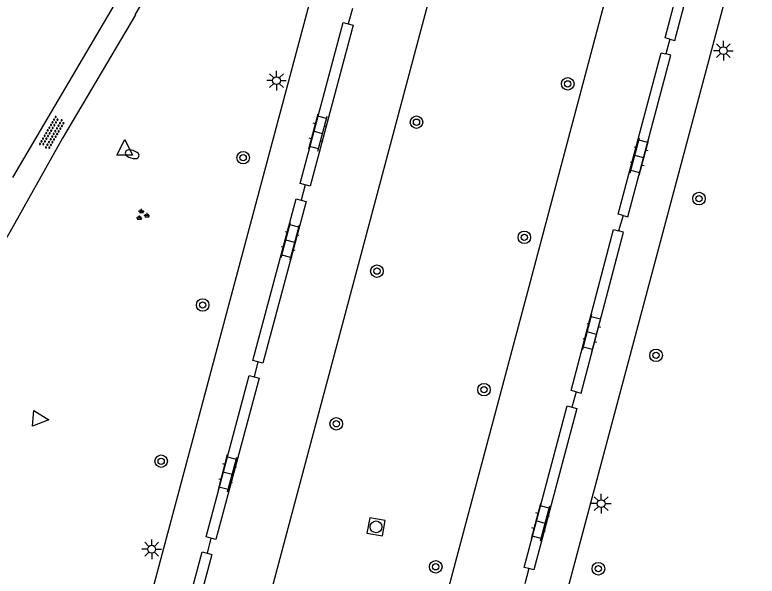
# Model space of a CAD drawing. Extents: x 131000 to 133014, y 396499 to 399001.
# Drawn here: x 131274.28 to 131321.59, y 398332.1 to 398367.92 of the extents above; entities that cross this region are included whole.
import ezdxf

# ---------------------------------------------------------------- set-up
doc = ezdxf.new("R2010")
doc.units = 0
for name, color, linetype in [('gg-knt-onverhard', 7, 'Continuous'), ('gg-knt-verharding', 7, 'Continuous'), ('gt-grn-vlakafsluiter', 7, 'Continuous'), ('gt-symb-boom', 7, 'Continuous'), ('gt-symb-brandkraan', 7, 'Continuous'), ('gt-symb-groenvak', 7, 'Continuous'), ('gt-symb-klinker verharding', 7, 'Continuous'), ('gt-symb-lichtmast', 7, 'Continuous'), ('gt-symb-overige verharding', 7, 'Continuous'), ('gt-symb-rioolschacht', 7, 'Continuous'), ('gt-symb-waterafsluiter', 7, 'Continuous')]:
    doc.layers.add(name, color=color, linetype=linetype)

# ---------------------------------------------------------------- blocks, each defined once
blk = doc.blocks.new('gt0-KL1')
at = {"layer": 'gt-symb-klinker verharding'}
for p, q in [((-1.15, 0.3), (1.15, 0.3)), ((-1, -0.3), (-1, 0.3)), ((-0.5, 0.3), (-0.5, 0.45)), ((0, -0.3), (0, 0.3)), ((0.5, 0.3), (0.5, 0.45)), ((1, -0.3), (1, 0.3)), ((-1.15, -0.3), (1.15, -0.3)), ((-0.5, -0.45), (-0.5, -0.3)), ((0.5, -0.45), (0.5, -0.3))]:
    blk.add_line(p, q, dxfattribs=at)
blk = doc.blocks.new('gt0-BOOM')
at = {"layer": 'gt-symb-boom'}
for radius in [0.4, 0.2]:
    blk.add_circle((0, 0), radius, dxfattribs=at)
blk = doc.blocks.new('gt0-LMAST')
at = {"layer": 'gt-symb-lichtmast'}
for p, q in [((-0.005, 0.246), (-0.005, 0.621)), ((-0.182, 0.173), (-0.447, 0.438)), ((0.172, 0.173), (0.437, 0.438)), ((-0.255, -0.004), (-0.63, -0.004)), ((-0.182, -0.181), (-0.447, -0.446)), ((-0.005, -0.254), (-0.005, -0.629)), ((0.437, -0.446), (0.172, -0.181)), ((0.245, -0.004), (0.62, -0.004))]:
    blk.add_line(p, q, dxfattribs=at)
blk.add_circle((-0.005, -0.004), 0.25, dxfattribs=at)
blk = doc.blocks.new('gt0-RS')
at = {"layer": 'gt-symb-rioolschacht'}
blk.add_lwpolyline([(-0.5, -0.5), (0.5, -0.5), (0.5, 0.5), (-0.5, 0.5)], close=True, dxfattribs=at)
blk.add_circle((0, 0), 0.375, dxfattribs=at)
blk = doc.blocks.new('gt0-BR')
at = {"layer": 'gt-symb-brandkraan'}
for centre, radius, start, end in [((-0.244, 0), 0.206, 107.5669, 252.4331), ((0.599, -2.664), 3, 106.892, 107.5669), ((0, -0.691), 0.938, 73.108, 106.892), ((-0.599, -2.664), 3, 72.4331, 73.108), ((0.244, 0), 0.206, 287.567, 72.4331), ((0.599, 2.664), 3, 252.4331, 253.108), ((0, 0.691), 0.938, 253.108, 286.8921), ((-0.599, 2.664), 3, 286.8921, 287.567)]:
    blk.add_arc(centre, radius, start, end, dxfattribs=at)
blk = doc.blocks.new('gt0-WAFSL')
at = {"layer": 'gt-symb-waterafsluiter'}
for p, q in [((-0.5, -0.333), (0, 0.667)), ((0, 0.667), (0.5, -0.333)), ((0.5, -0.333), (-0.5, -0.333))]:
    blk.add_line(p, q, dxfattribs=at)
blk = doc.blocks.new('gt0-OVH')
at = {"layer": 'gt-symb-overige verharding'}
for points in [[(-0.972, 0.298), (-0.967, 0.308), (-0.965, 0.319), (-0.966, 0.33), (-0.971, 0.34), (-0.978, 0.348), (-0.988, 0.353), (-0.999, 0.355), (-1.01, 0.354), (-1.02, 0.349), (-1.028, 0.342), (-1.033, 0.332), (-1.035, 0.321), (-1.034, 0.31), (-1.029, 0.3), (-1.022, 0.292), (-1.012, 0.287), (-1.001, 0.285), (-0.99, 0.286), (-0.98, 0.291)], [(-0.872, 0.106), (-0.867, 0.116), (-0.865, 0.126), (-0.866, 0.137), (-0.871, 0.147), (-0.878, 0.156), (-0.888, 0.161), (-0.899, 0.163), (-0.91, 0.162), (-0.92, 0.157), (-0.928, 0.15), (-0.933, 0.14), (-0.935, 0.129), (-0.934, 0.118), (-0.929, 0.108), (-0.922, 0.1), (-0.912, 0.095), (-0.901, 0.092), (-0.89, 0.094), (-0.88, 0.098)], [(-0.772, 0.298), (-0.767, 0.308), (-0.765, 0.319), (-0.766, 0.33), (-0.771, 0.34), (-0.778, 0.348), (-0.788, 0.353), (-0.799, 0.355), (-0.81, 0.354), (-0.82, 0.349), (-0.828, 0.342), (-0.833, 0.332), (-0.835, 0.321), (-0.834, 0.31), (-0.829, 0.3), (-0.822, 0.292), (-0.812, 0.287), (-0.801, 0.285), (-0.79, 0.286), (-0.78, 0.291)], [(-0.672, 0.106), (-0.667, 0.116), (-0.665, 0.126), (-0.666, 0.137), (-0.671, 0.147), (-0.678, 0.156), (-0.688, 0.161), (-0.699, 0.163), (-0.71, 0.162), (-0.72, 0.157), (-0.728, 0.15), (-0.733, 0.14), (-0.735, 0.129), (-0.734, 0.118), (-0.729, 0.108), (-0.722, 0.1), (-0.712, 0.095), (-0.701, 0.092), (-0.69, 0.094), (-0.68, 0.098)], [(-0.572, 0.298), (-0.567, 0.308), (-0.565, 0.319), (-0.566, 0.33), (-0.571, 0.34), (-0.578, 0.348), (-0.588, 0.353), (-0.599, 0.355), (-0.61, 0.354), (-0.62, 0.349), (-0.628, 0.342), (-0.633, 0.332), (-0.635, 0.321), (-0.634, 0.31), (-0.629, 0.3), (-0.622, 0.292), (-0.612, 0.287), (-0.601, 0.285), (-0.59, 0.286), (-0.58, 0.291)], [(-0.472, 0.106), (-0.467, 0.116), (-0.465, 0.126), (-0.466, 0.137), (-0.471, 0.147), (-0.478, 0.156), (-0.488, 0.161), (-0.499, 0.163), (-0.51, 0.162), (-0.52, 0.157), (-0.528, 0.15), (-0.533, 0.14), (-0.535, 0.129), (-0.534, 0.118), (-0.529, 0.108), (-0.522, 0.1), (-0.512, 0.095), (-0.501, 0.092), (-0.49, 0.094), (-0.48, 0.098)], [(-0.372, 0.298), (-0.367, 0.308), (-0.365, 0.319), (-0.366, 0.33), (-0.371, 0.34), (-0.378, 0.348), (-0.388, 0.353), (-0.399, 0.355), (-0.41, 0.354), (-0.42, 0.349), (-0.428, 0.342), (-0.433, 0.332), (-0.435, 0.321), (-0.434, 0.31), (-0.429, 0.3), (-0.422, 0.292), (-0.412, 0.287), (-0.401, 0.285), (-0.39, 0.286), (-0.38, 0.291)], [(-0.272, 0.106), (-0.267, 0.116), (-0.265, 0.126), (-0.266, 0.137), (-0.271, 0.147), (-0.278, 0.156), (-0.288, 0.161), (-0.299, 0.163), (-0.31, 0.162), (-0.32, 0.157), (-0.328, 0.15), (-0.333, 0.14), (-0.335, 0.129), (-0.334, 0.118), (-0.329, 0.108), (-0.322, 0.1), (-0.312, 0.095), (-0.301, 0.092), (-0.29, 0.094), (-0.28, 0.098)], [(-0.172, 0.298), (-0.167, 0.308), (-0.165, 0.319), (-0.166, 0.33), (-0.171, 0.34), (-0.178, 0.348), (-0.188, 0.353), (-0.199, 0.355), (-0.21, 0.354), (-0.22, 0.349), (-0.228, 0.342), (-0.233, 0.332), (-0.235, 0.321), (-0.234, 0.31), (-0.229, 0.3), (-0.222, 0.292), (-0.212, 0.287), (-0.201, 0.285), (-0.19, 0.286), (-0.18, 0.291)], [(-0.072, 0.106), (-0.067, 0.116), (-0.065, 0.126), (-0.066, 0.137), (-0.071, 0.147), (-0.078, 0.156), (-0.088, 0.161), (-0.099, 0.163), (-0.11, 0.162), (-0.12, 0.157), (-0.128, 0.15), (-0.133, 0.14), (-0.135, 0.129), (-0.134, 0.118), (-0.129, 0.108), (-0.122, 0.1), (-0.112, 0.095), (-0.101, 0.092), (-0.09, 0.094), (-0.08, 0.098)], [(0.028, 0.298), (0.033, 0.308), (0.035, 0.319), (0.034, 0.33), (0.029, 0.34), (0.022, 0.348), (0.012, 0.353), (0.001, 0.355), (-0.01, 0.354), (-0.02, 0.349), (-0.028, 0.342), (-0.033, 0.332), (-0.035, 0.321), (-0.034, 0.31), (-0.029, 0.3), (-0.022, 0.292), (-0.012, 0.287), (-0.001, 0.285), (0.01, 0.286), (0.02, 0.291)], [(0.128, 0.106), (0.133, 0.116), (0.135, 0.126), (0.134, 0.137), (0.129, 0.147), (0.122, 0.156), (0.112, 0.161), (0.101, 0.163), (0.09, 0.162), (0.08, 0.157), (0.072, 0.15), (0.067, 0.14), (0.065, 0.129), (0.066, 0.118), (0.071, 0.108), (0.078, 0.1), (0.088, 0.095), (0.099, 0.092), (0.11, 0.094), (0.12, 0.098)], [(0.228, 0.298), (0.233, 0.308), (0.235, 0.319), (0.234, 0.33), (0.229, 0.34), (0.222, 0.348), (0.212, 0.353), (0.201, 0.355), (0.19, 0.354), (0.18, 0.349), (0.172, 0.342), (0.167, 0.332), (0.165, 0.321), (0.166, 0.31), (0.171, 0.3), (0.178, 0.292), (0.188, 0.287), (0.199, 0.285), (0.21, 0.286), (0.22, 0.291)], [(0.328, 0.106), (0.333, 0.116), (0.335, 0.126), (0.334, 0.137), (0.329, 0.147), (0.322, 0.156), (0.312, 0.161), (0.301, 0.163), (0.29, 0.162), (0.28, 0.157), (0.272, 0.15), (0.267, 0.14), (0.265, 0.129), (0.266, 0.118), (0.271, 0.108), (0.278, 0.1), (0.288, 0.095), (0.299, 0.092), (0.31, 0.094), (0.32, 0.098)], [(0.428, 0.298), (0.433, 0.308), (0.435, 0.319), (0.434, 0.33), (0.429, 0.34), (0.422, 0.348), (0.412, 0.353), (0.401, 0.355), (0.39, 0.354), (0.38, 0.349), (0.372, 0.342), (0.367, 0.332), (0.365, 0.321), (0.366, 0.31), (0.371, 0.3), (0.378, 0.292), (0.388, 0.287), (0.399, 0.285), (0.41, 0.286), (0.42, 0.291)], [(0.528, 0.106), (0.533, 0.116), (0.535, 0.126), (0.534, 0.137), (0.529, 0.147), (0.522, 0.156), (0.512, 0.161), (0.501, 0.163), (0.49, 0.162), (0.48, 0.157), (0.472, 0.15), (0.467, 0.14), (0.465, 0.129), (0.466, 0.118), (0.471, 0.108), (0.478, 0.1), (0.488, 0.095), (0.499, 0.092), (0.51, 0.094), (0.52, 0.098)], [(0.628, 0.298), (0.633, 0.308), (0.635, 0.319), (0.634, 0.33), (0.629, 0.34), (0.622, 0.348), (0.612, 0.353), (0.601, 0.355), (0.59, 0.354), (0.58, 0.349), (0.572, 0.342), (0.567, 0.332), (0.565, 0.321), (0.566, 0.31), (0.571, 0.3), (0.578, 0.292), (0.588, 0.287), (0.599, 0.285), (0.61, 0.286), (0.62, 0.291)], [(0.728, 0.106), (0.733, 0.116), (0.735, 0.126), (0.734, 0.137), (0.729, 0.147), (0.722, 0.156), (0.712, 0.161), (0.701, 0.163), (0.69, 0.162), (0.68, 0.157), (0.672, 0.15), (0.667, 0.14), (0.665, 0.129), (0.666, 0.118), (0.671, 0.108), (0.678, 0.1), (0.688, 0.095), (0.699, 0.092), (0.71, 0.094), (0.72, 0.098)], [(0.828, 0.298), (0.833, 0.308), (0.835, 0.319), (0.834, 0.33), (0.829, 0.34), (0.822, 0.348), (0.812, 0.353), (0.801, 0.355), (0.79, 0.354), (0.78, 0.349), (0.772, 0.342), (0.767, 0.332), (0.765, 0.321), (0.766, 0.31), (0.771, 0.3), (0.778, 0.292), (0.788, 0.287), (0.799, 0.285), (0.81, 0.286), (0.82, 0.291)], [(0.928, 0.106), (0.933, 0.116), (0.935, 0.126), (0.934, 0.137), (0.929, 0.147), (0.922, 0.156), (0.912, 0.161), (0.901, 0.163), (0.89, 0.162), (0.88, 0.157), (0.872, 0.15), (0.867, 0.14), (0.865, 0.129), (0.866, 0.118), (0.871, 0.108), (0.878, 0.1), (0.888, 0.095), (0.899, 0.092), (0.91, 0.094), (0.92, 0.098)], [(1.028, 0.298), (1.033, 0.308), (1.035, 0.319), (1.034, 0.33), (1.029, 0.34), (1.022, 0.348), (1.012, 0.353), (1.001, 0.355), (0.99, 0.354), (0.98, 0.349), (0.972, 0.342), (0.967, 0.332), (0.965, 0.321), (0.966, 0.31), (0.971, 0.3), (0.978, 0.292), (0.988, 0.287), (0.999, 0.285), (1.01, 0.286), (1.02, 0.291)], [(-0.972, -0.142), (-0.967, -0.132), (-0.965, -0.121), (-0.966, -0.11), (-0.971, -0.1), (-0.978, -0.092), (-0.988, -0.087), (-0.999, -0.085), (-1.01, -0.086), (-1.02, -0.091), (-1.028, -0.098), (-1.033, -0.108), (-1.035, -0.119), (-1.034, -0.13), (-1.029, -0.14), (-1.022, -0.148), (-1.012, -0.153), (-1.001, -0.155), (-0.99, -0.154), (-0.98, -0.149)], [(-0.872, -0.334), (-0.867, -0.324), (-0.865, -0.314), (-0.866, -0.303), (-0.871, -0.293), (-0.878, -0.284), (-0.888, -0.279), (-0.899, -0.277), (-0.91, -0.278), (-0.92, -0.283), (-0.928, -0.29), (-0.933, -0.3), (-0.935, -0.311), (-0.934, -0.322), (-0.929, -0.332), (-0.922, -0.34), (-0.912, -0.345), (-0.901, -0.348), (-0.89, -0.346), (-0.88, -0.342)], [(-0.772, -0.142), (-0.767, -0.132), (-0.765, -0.121), (-0.766, -0.11), (-0.771, -0.1), (-0.778, -0.092), (-0.788, -0.087), (-0.799, -0.085), (-0.81, -0.086), (-0.82, -0.091), (-0.828, -0.098), (-0.833, -0.108), (-0.835, -0.119), (-0.834, -0.13), (-0.829, -0.14), (-0.822, -0.148), (-0.812, -0.153), (-0.801, -0.155), (-0.79, -0.154), (-0.78, -0.149)], [(-0.672, -0.334), (-0.667, -0.324), (-0.665, -0.314), (-0.666, -0.303), (-0.671, -0.293), (-0.678, -0.284), (-0.688, -0.279), (-0.699, -0.277), (-0.71, -0.278), (-0.72, -0.283), (-0.728, -0.29), (-0.733, -0.3), (-0.735, -0.311), (-0.734, -0.322), (-0.729, -0.332), (-0.722, -0.34), (-0.712, -0.345), (-0.701, -0.348), (-0.69, -0.346), (-0.68, -0.342)], [(-0.572, -0.142), (-0.567, -0.132), (-0.565, -0.121), (-0.566, -0.11), (-0.571, -0.1), (-0.578, -0.092), (-0.588, -0.087), (-0.599, -0.085), (-0.61, -0.086), (-0.62, -0.091), (-0.628, -0.098), (-0.633, -0.108), (-0.635, -0.119), (-0.634, -0.13), (-0.629, -0.14), (-0.622, -0.148), (-0.612, -0.153), (-0.601, -0.155), (-0.59, -0.154), (-0.58, -0.149)], [(-0.472, -0.334), (-0.467, -0.324), (-0.465, -0.314), (-0.466, -0.303), (-0.471, -0.293), (-0.478, -0.284), (-0.488, -0.279), (-0.499, -0.277), (-0.51, -0.278), (-0.52, -0.283), (-0.528, -0.29), (-0.533, -0.3), (-0.535, -0.311), (-0.534, -0.322), (-0.529, -0.332), (-0.522, -0.34), (-0.512, -0.345), (-0.501, -0.348), (-0.49, -0.346), (-0.48, -0.342)], [(-0.372, -0.142), (-0.367, -0.132), (-0.365, -0.121), (-0.366, -0.11), (-0.371, -0.1), (-0.378, -0.092), (-0.388, -0.087), (-0.399, -0.085), (-0.41, -0.086), (-0.42, -0.091), (-0.428, -0.098), (-0.433, -0.108), (-0.435, -0.119), (-0.434, -0.13), (-0.429, -0.14), (-0.422, -0.148), (-0.412, -0.153), (-0.401, -0.155), (-0.39, -0.154), (-0.38, -0.149)], [(-0.272, -0.334), (-0.267, -0.324), (-0.265, -0.314), (-0.266, -0.303), (-0.271, -0.293), (-0.278, -0.284), (-0.288, -0.279), (-0.299, -0.277), (-0.31, -0.278), (-0.32, -0.283), (-0.328, -0.29), (-0.333, -0.3), (-0.335, -0.311), (-0.334, -0.322), (-0.329, -0.332), (-0.322, -0.34), (-0.312, -0.345), (-0.301, -0.348), (-0.29, -0.346), (-0.28, -0.342)], [(-0.172, -0.142), (-0.167, -0.132), (-0.165, -0.121), (-0.166, -0.11), (-0.171, -0.1), (-0.178, -0.092), (-0.188, -0.087), (-0.199, -0.085), (-0.21, -0.086), (-0.22, -0.091), (-0.228, -0.098), (-0.233, -0.108), (-0.235, -0.119), (-0.234, -0.13), (-0.229, -0.14), (-0.222, -0.148), (-0.212, -0.153), (-0.201, -0.155), (-0.19, -0.154), (-0.18, -0.149)], [(-0.072, -0.334), (-0.067, -0.324), (-0.065, -0.314), (-0.066, -0.303), (-0.071, -0.293), (-0.078, -0.284), (-0.088, -0.279), (-0.099, -0.277), (-0.11, -0.278), (-0.12, -0.283), (-0.128, -0.29), (-0.133, -0.3), (-0.135, -0.311), (-0.134, -0.322), (-0.129, -0.332), (-0.122, -0.34), (-0.112, -0.345), (-0.101, -0.348), (-0.09, -0.346), (-0.08, -0.342)], [(0.028, -0.142), (0.033, -0.132), (0.035, -0.121), (0.034, -0.11), (0.029, -0.1), (0.022, -0.092), (0.012, -0.087), (0.001, -0.085), (-0.01, -0.086), (-0.02, -0.091), (-0.028, -0.098), (-0.033, -0.108), (-0.035, -0.119), (-0.034, -0.13), (-0.029, -0.14), (-0.022, -0.148), (-0.012, -0.153), (-0.001, -0.155), (0.01, -0.154), (0.02, -0.149)], [(0.128, -0.334), (0.133, -0.324), (0.135, -0.314), (0.134, -0.303), (0.129, -0.293), (0.122, -0.284), (0.112, -0.279), (0.101, -0.277), (0.09, -0.278), (0.08, -0.283), (0.072, -0.29), (0.067, -0.3), (0.065, -0.311), (0.066, -0.322), (0.071, -0.332), (0.078, -0.34), (0.088, -0.345), (0.099, -0.348), (0.11, -0.346), (0.12, -0.342)], [(0.228, -0.142), (0.233, -0.132), (0.235, -0.121), (0.234, -0.11), (0.229, -0.1), (0.222, -0.092), (0.212, -0.087), (0.201, -0.085), (0.19, -0.086), (0.18, -0.091), (0.172, -0.098), (0.167, -0.108), (0.165, -0.119), (0.166, -0.13), (0.171, -0.14), (0.178, -0.148), (0.188, -0.153), (0.199, -0.155), (0.21, -0.154), (0.22, -0.149)], [(0.328, -0.334), (0.333, -0.324), (0.335, -0.314), (0.334, -0.303), (0.329, -0.293), (0.322, -0.284), (0.312, -0.279), (0.301, -0.277), (0.29, -0.278), (0.28, -0.283), (0.272, -0.29), (0.267, -0.3), (0.265, -0.311), (0.266, -0.322), (0.271, -0.332), (0.278, -0.34), (0.288, -0.345), (0.299, -0.348), (0.31, -0.346), (0.32, -0.342)], [(0.428, -0.142), (0.433, -0.132), (0.435, -0.121), (0.434, -0.11), (0.429, -0.1), (0.422, -0.092), (0.412, -0.087), (0.401, -0.085), (0.39, -0.086), (0.38, -0.091), (0.372, -0.098), (0.367, -0.108), (0.365, -0.119), (0.366, -0.13), (0.371, -0.14), (0.378, -0.148), (0.388, -0.153), (0.399, -0.155), (0.41, -0.154), (0.42, -0.149)], [(0.528, -0.334), (0.533, -0.324), (0.535, -0.314), (0.534, -0.303), (0.529, -0.293), (0.522, -0.284), (0.512, -0.279), (0.501, -0.277), (0.49, -0.278), (0.48, -0.283), (0.472, -0.29), (0.467, -0.3), (0.465, -0.311), (0.466, -0.322), (0.471, -0.332), (0.478, -0.34), (0.488, -0.345), (0.499, -0.348), (0.51, -0.346), (0.52, -0.342)], [(0.628, -0.142), (0.633, -0.132), (0.635, -0.121), (0.634, -0.11), (0.629, -0.1), (0.622, -0.092), (0.612, -0.087), (0.601, -0.085), (0.59, -0.086), (0.58, -0.091), (0.572, -0.098), (0.567, -0.108), (0.565, -0.119), (0.566, -0.13), (0.571, -0.14), (0.578, -0.148), (0.588, -0.153), (0.599, -0.155), (0.61, -0.154), (0.62, -0.149)], [(0.728, -0.334), (0.733, -0.324), (0.735, -0.314), (0.734, -0.303), (0.729, -0.293), (0.722, -0.284), (0.712, -0.279), (0.701, -0.277), (0.69, -0.278), (0.68, -0.283), (0.672, -0.29), (0.667, -0.3), (0.665, -0.311), (0.666, -0.322), (0.671, -0.332), (0.678, -0.34), (0.688, -0.345), (0.699, -0.348), (0.71, -0.346), (0.72, -0.342)], [(0.828, -0.142), (0.833, -0.132), (0.835, -0.121), (0.834, -0.11), (0.829, -0.1), (0.822, -0.092), (0.812, -0.087), (0.801, -0.085), (0.79, -0.086), (0.78, -0.091), (0.772, -0.098), (0.767, -0.108), (0.765, -0.119), (0.766, -0.13), (0.771, -0.14), (0.778, -0.148), (0.788, -0.153), (0.799, -0.155), (0.81, -0.154), (0.82, -0.149)], [(0.928, -0.334), (0.933, -0.324), (0.935, -0.314), (0.934, -0.303), (0.929, -0.293), (0.922, -0.284), (0.912, -0.279), (0.901, -0.277), (0.89, -0.278), (0.88, -0.283), (0.872, -0.29), (0.867, -0.3), (0.865, -0.311), (0.866, -0.322), (0.871, -0.332), (0.878, -0.34), (0.888, -0.345), (0.899, -0.348), (0.91, -0.346), (0.92, -0.342)], [(1.028, -0.142), (1.033, -0.132), (1.035, -0.121), (1.034, -0.11), (1.029, -0.1), (1.022, -0.092), (1.012, -0.087), (1.001, -0.085), (0.99, -0.086), (0.98, -0.091), (0.972, -0.098), (0.967, -0.108), (0.965, -0.119), (0.966, -0.13), (0.971, -0.14), (0.978, -0.148), (0.988, -0.153), (0.999, -0.155), (1.01, -0.154), (1.02, -0.149)]]:
    blk.add_lwpolyline(points, close=True, dxfattribs=at)
blk = doc.blocks.new('gt0-GRVAK')
at = {"layer": 'gt-symb-groenvak'}
for p, q in [((-0.11, 0.189), (-0.228, 0.24)), ((-0.182, 0.153), (0.088, 0.153)), ((-0.091, 0.211), (-0.156, 0.322)), ((-0.047, 0.214), (-0.047, 0.393)), ((-0.004, 0.211), (0.061, 0.322)), ((0.015, 0.189), (0.133, 0.24)), ((0.262, -0.052), (0.197, 0.059)), ((0.305, -0.049), (0.305, 0.13)), ((0.349, -0.052), (0.414, 0.059)), ((-0.245, -0.228), (-0.363, -0.177)), ((-0.318, -0.264), (-0.047, -0.264)), ((-0.226, -0.206), (-0.291, -0.095)), ((-0.183, -0.203), (-0.183, -0.024)), ((-0.139, -0.206), (-0.074, -0.095)), ((-0.12, -0.228), (-0.002, -0.177)), ((0.243, -0.074), (0.125, -0.023)), ((0.17, -0.11), (0.441, -0.11)), ((0.368, -0.074), (0.486, -0.023))]:
    blk.add_line(p, q, dxfattribs=at)

msp = doc.modelspace()

# ---------------------------------------------------------------- linework, layer by layer
at = {"layer": 'gg-knt-onverhard'}
msp.add_line((131274.155, 398357.531), (131280.629, 398368.557), dxfattribs=at)
msp.add_lwpolyline([(131281.962, 398367.915), (131277.319, 398360.054), (131273.778, 398353.704)], dxfattribs=at)
msp.add_arc((131132.332, 398452.253), 171.761, 330.59249, 337.69784, dxfattribs=at)
at = {"layer": 'gg-knt-verharding'}
for points in [[(131268.052, 398277.479), (131269.036, 398278.774), (131301.918, 398401.82), (131314.692, 398449.944), (131328.049, 398500)], [(131335.602, 398500), (131280.41, 398292.791), (131271.677, 398260.201)], [(131282.193, 398257.274), (131306.97, 398350.263), (131317.74, 398390.874), (131332.445, 398445.888), (131346.816, 398500)], [(131316.034, 398366.364), (131315.721, 398366.447), (131318.439, 398376.75), (131318.753, 398376.668)], [(131316.034, 398366.364), (131316.347, 398366.281), (131319.066, 398376.585), (131318.753, 398376.668)], [(131320.868, 398373.907), (131294.417, 398274.661), (131294.701, 398273.298)], [(131292.782, 398357.062), (131292.469, 398357.145), (131295.211, 398367.424), (131295.524, 398367.341)], [(131295.524, 398367.341), (131295.836, 398367.257), (131293.095, 398356.978), (131292.782, 398357.062)], [(131313.048, 398355.116), (131312.735, 398355.199), (131315.471, 398365.499), (131315.783, 398365.416)], [(131313.048, 398355.116), (131313.361, 398355.033), (131316.096, 398365.333), (131315.783, 398365.416)], [(131289.774, 398345.779), (131289.459, 398345.863), (131292.216, 398356.169), (131292.53, 398356.085)], [(131292.53, 398356.085), (131292.844, 398356.001), (131290.088, 398345.695), (131289.774, 398345.779)], [(131310.06, 398343.853), (131309.74, 398343.937), (131312.44, 398354.222), (131312.759, 398354.138)], [(131310.06, 398343.853), (131310.38, 398343.769), (131313.079, 398354.054), (131312.759, 398354.138)], [(131286.783, 398334.515), (131286.471, 398334.598), (131289.226, 398344.901), (131289.538, 398344.818)], [(131289.538, 398344.818), (131289.85, 398344.735), (131287.095, 398334.431), (131286.783, 398334.515)], [(131307.043, 398332.579), (131306.734, 398332.661), (131309.478, 398342.963), (131309.786, 398342.881)], [(131309.786, 398342.881), (131310.095, 398342.799), (131307.351, 398332.496), (131307.043, 398332.579)], [(131284.045, 398324.244), (131283.74, 398324.325), (131286.226, 398333.643), (131286.531, 398333.562)], [(131286.531, 398333.562), (131286.836, 398333.48), (131284.35, 398324.163), (131284.045, 398324.244)]]:
    msp.add_lwpolyline(points, dxfattribs=at)
at = {"layer": 'gt-grn-vlakafsluiter'}
for p, q in [((131295.794, 398368.315), (131295.524, 398367.341)), ((131316.034, 398366.364), (131315.783, 398365.416)), ((131292.782, 398357.062), (131292.53, 398356.085)), ((131313.048, 398355.116), (131312.759, 398354.138)), ((131289.774, 398345.779), (131289.538, 398344.818)), ((131310.06, 398343.853), (131309.786, 398342.881)), ((131286.783, 398334.515), (131286.531, 398333.562)), ((131307.043, 398332.579), (131306.777, 398331.599))]:
    msp.add_line(p, q, dxfattribs=at)

# ---------------------------------------------------------------- block references
at = {"layer": 'gt-symb-boom'}
for p in [(131309.523, 398363.509), (131299.883, 398361.064), (131288.832, 398358.803), (131317.89, 398356.191), (131306.753, 398353.714), (131297.359, 398351.562), (131286.253, 398349.397), (131315.151, 398346.185), (131304.187, 398343.995), (131294.769, 398341.821), (131283.607, 398339.432), (131301.11, 398332.696), (131311.477, 398332.572)]:
    msp.add_blockref('gt0-BOOM', p, dxfattribs=at)
at = {"layer": 'gt-symb-brandkraan', "rotation": 163.16781198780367}
msp.add_blockref('gt0-BR', (131281.757, 398359.018), dxfattribs=at)
at = {"layer": 'gt-symb-groenvak'}
msp.add_blockref('gt0-GRVAK', (131282.402, 398355.143), dxfattribs=at)
at = {"layer": 'gt-symb-klinker verharding'}
for p, rotation in [((131293.608, 398360.409), 75.10181274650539), ((131314.083, 398358.872), 75.11653524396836), ((131291.84, 398353.47), 75.17189147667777), ((131311.059, 398347.603), 75.15721873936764), ((131287.838, 398338.662), 75.15721873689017), ((131307.801, 398335.542), 75.10181274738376)]:
    msp.add_blockref('gt0-KL1', p, dxfattribs=dict(at, rotation=rotation))
at = {"layer": 'gt-symb-lichtmast'}
for p in [(131319.445, 398365.632), (131290.965, 398363.72), (131311.659, 398336.73), (131283.009, 398333.82)]:
    msp.add_blockref('gt0-LMAST', p, dxfattribs=at)
at = {"layer": 'gt-symb-overige verharding', "rotation": 59.87139976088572}
msp.add_blockref('gt0-OVH', (131276.659, 398360.378), dxfattribs=at)
at = {"layer": 'gt-symb-rioolschacht', "rotation": -10.366322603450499}
msp.add_blockref('gt0-RS', (131297.304, 398335.243), dxfattribs=at)
at = {"layer": 'gt-symb-waterafsluiter'}
msp.add_blockref('gt0-WAFSL', (131281.283, 398359.298), dxfattribs=at)
at = {"layer": 'gt-symb-waterafsluiter', "rotation": -95.51097695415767}
msp.add_blockref('gt0-WAFSL', (131275.78, 398342.135), dxfattribs=at)

doc.saveas('drawing.dxf')
